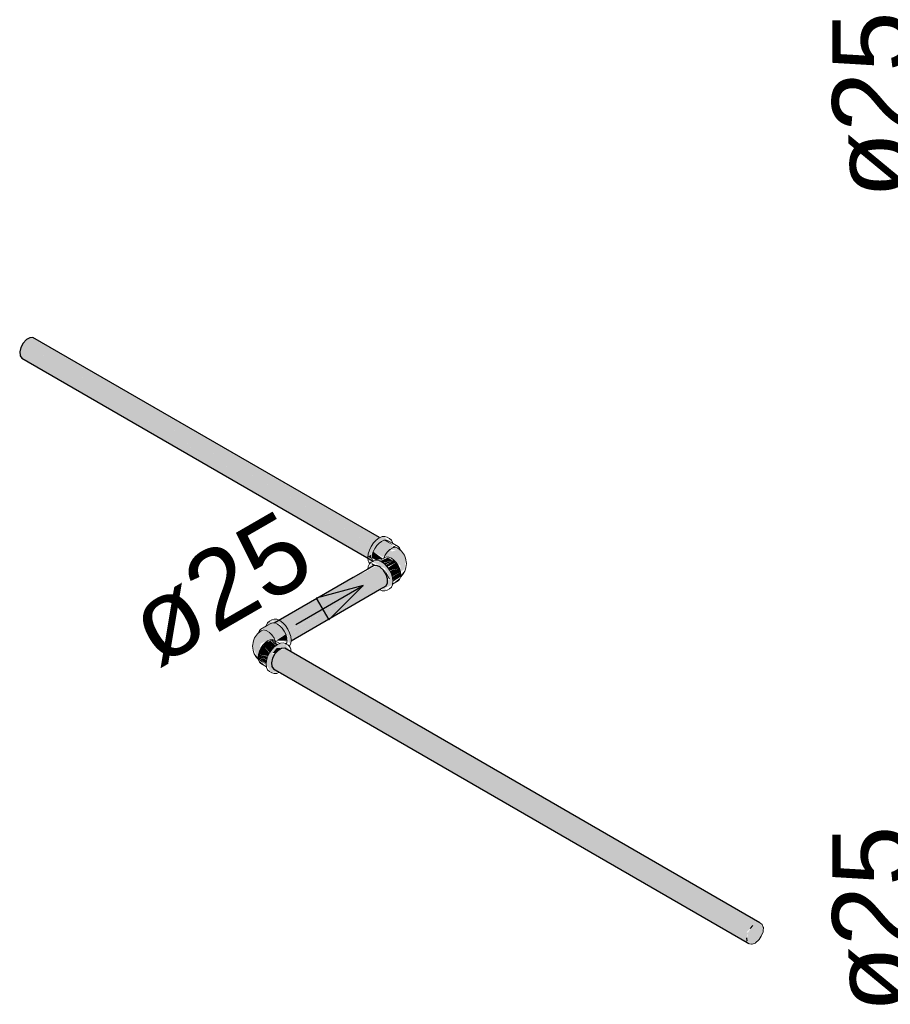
# Model space of a CAD drawing. Header units: millimetres. Extents: x 567 to 934, y -1 to 364.
# Tile 898 of 1056: x 816.54 to 818.78, y 68.7 to 71.24. Entities that reach past the tile are written whole.
import ezdxf

# ---------------------------------------------------------------- set-up
doc = ezdxf.new("R2010")
doc.units = ezdxf.units.MM
doc.header["$MEASUREMENT"] = 0
doc.linetypes.add('NULL', pattern=[0])
for name, color, linetype, lineweight in [('AF-Textos conduto', 7, 'Continuous', 9), ('AL-Condutos', 3, 'Continuous', 25), ('AL-Conexões', 63, 'Continuous', 18), ('AL-Sentido conduto', 3, 'Continuous', 30), ('AL-Textos conduto', 7, 'Continuous', 9), ('DI-Elementos em corte', 9, 'Continuous', 18)]:
    doc.layers.add(name, color=color, linetype=linetype, lineweight=lineweight)
doc.styles.add('Arial', font='arial.ttf')

msp = doc.modelspace()

# ---------------------------------------------------------------- hatches: boundary and pattern name
at = {"layer": 'AL-Condutos', "linetype": 'Continuous'}
for points in [[(816.5393, 70.393), (817.4455, 69.8698), (816.5453, 70.4042)], [(816.5453, 70.4042), (817.4515, 69.881), (816.5535, 70.4132)], [(817.4461, 69.8841), (816.5453, 70.4042), (817.439, 69.8736)], [(816.5535, 70.4132), (817.4598, 69.8899), (816.5625, 70.4184)], [(817.4529, 69.8939), (816.5535, 70.4132), (817.4454, 69.8846)], [(816.5625, 70.4184), (817.4688, 69.8951), (816.5707, 70.4189)], [(817.4601, 69.9002), (816.5625, 70.4184), (817.453, 69.8939)], [(817.465, 69.9026), (816.5707, 70.4189), (817.46, 69.9003)], [(816.5365, 70.3815), (817.4427, 69.8583), (816.5393, 70.393)], [(817.4363, 69.862), (816.5365, 70.3815), (817.4339, 69.8542)], [(816.5374, 70.3717), (817.4437, 69.8485), (816.5365, 70.3815)], [(817.4347, 69.8499), (817.4345, 69.8538), (816.5374, 70.3717)], [(816.5419, 70.3653), (817.4482, 69.8421), (816.5374, 70.3717)], [(817.4396, 69.8732), (816.5393, 70.393), (817.4351, 69.8628)], [(817.4351, 69.8535), (817.4437, 69.8485), (817.4427, 69.8583)], [(817.435, 69.8215), (817.1931, 69.6818), (817.4184, 69.8087)], [(817.4648, 69.7688), (817.2369, 69.6369), (817.4818, 69.7783), (817.4854, 69.7961), (817.4751, 69.8185), (817.4576, 69.8307), (817.4184, 69.8087), (817.2095, 69.6875), (817.2304, 69.6626), (817.4476, 69.7762), (817.2348, 69.6513), (817.2348, 69.6511), (817.4588, 69.7714), (817.2366, 69.642)], [(817.2067, 69.6895), (817.2095, 69.6875), (817.4184, 69.8087)], [(817.4476, 69.7762), (817.2314, 69.6628), (817.2348, 69.6514)], [(817.4588, 69.7714), (817.2355, 69.6515), (817.2366, 69.642)], [(817.2371, 69.637), (817.4648, 69.7688), (817.2375, 69.6424)], [(817.2233, 69.6157), (817.2031, 69.6117), (817.1888, 69.5916), (817.187, 69.5703), (818.4134, 68.8622), (818.4126, 68.8701), (817.2444, 69.5463), (818.4124, 68.872), (818.4152, 68.8835), (817.2427, 69.5605), (818.4201, 68.8926), (818.4279, 68.902), (818.4451, 68.9093)], [(817.2203, 69.6175), (818.4451, 68.9093), (818.4467, 68.9094)], [(817.187, 69.5703), (818.4142, 68.861), (818.4134, 68.8622)], [(818.4142, 68.861), (817.187, 69.5703), (817.1915, 69.5639)], [(817.2162, 69.5626), (818.4126, 68.8701), (818.4124, 68.872)], [(817.2427, 69.5605), (818.4124, 68.8851), (818.4201, 68.8926)], [(817.2093, 69.5536), (818.4138, 68.8582), (818.4134, 68.8614)]]:
    msp.add_hatch(color=91, dxfattribs=at).paths.add_polyline_path(points)
at = {"layer": 'AL-Conexões', "linetype": 'Continuous'}
for points in [[(817.491, 69.9008), (817.4719, 69.9053), (817.4495, 69.889), (817.4388, 69.8704), (817.4348, 69.8511), (817.4417, 69.8395), (817.4417, 69.8571), (817.4554, 69.8856), (817.4726, 69.8982), (817.4849, 69.9026), (817.4986, 69.8899)], [(817.4988, 69.8883), (817.4778, 69.9019), (817.4554, 69.8856), (817.4489, 69.8666), (817.4743, 69.8519), (817.4782, 69.86), (817.4994, 69.88), (817.4765, 69.8958), (817.4725, 69.8954), (817.4996, 69.8817)], [(817.4994, 69.8831), (817.4824, 69.8964), (817.4767, 69.8958)], [(817.4455, 69.8505), (817.456, 69.8445), (817.4733, 69.8485), (817.4488, 69.8666)], [(817.5077, 69.8817), (817.502, 69.8811), (817.4782, 69.86)], [(817.5196, 69.8693), (817.5062, 69.8778), (817.4915, 69.8722), (817.508, 69.8698), (817.4973, 69.8672), (817.4915, 69.8722), (817.4786, 69.8562), (817.4878, 69.8534), (817.5186, 69.8312), (817.5194, 69.8148), (817.5298, 69.8213), (817.5323, 69.8498)], [(817.435, 69.8215), (817.443, 69.8261), (817.4483, 69.8393), (817.4686, 69.83), (817.452, 69.8333), (817.479, 69.824), (817.4927, 69.7955), (817.4906, 69.796), (817.4682, 69.7704), (817.4851, 69.767), (817.4789, 69.7725), (817.4986, 69.7813), (817.4956, 69.8088), (817.4849, 69.8274), (817.4701, 69.8405), (817.4493, 69.8426)], [(817.4892, 69.8523), (817.4665, 69.8421), (817.4694, 69.8408)], [(817.4867, 69.8509), (817.4695, 69.8409), (817.4743, 69.8374), (817.4988, 69.844)], [(817.502, 69.8449), (817.476, 69.8368), (817.4801, 69.8325)], [(817.481, 69.8315), (817.5079, 69.8387), (817.502, 69.8449)], [(817.4819, 69.8317), (817.4849, 69.8274), (817.5079, 69.8387)], [(817.4866, 69.825), (817.491, 69.8185), (817.5169, 69.8231), (817.5079, 69.8387)], [(817.4433, 69.8373), (817.4484, 69.8299), (817.4536, 69.8323)], [(817.4881, 69.7974), (817.4927, 69.7955), (817.4773, 69.8217)], [(817.4954, 69.8093), (817.5194, 69.8148), (817.5169, 69.8231), (817.4915, 69.8174)], [(817.4985, 69.8028), (817.5194, 69.8148), (817.4955, 69.8093)], [(817.4979, 69.8012), (817.5202, 69.807), (817.5194, 69.8148)], [(817.4997, 69.7951), (817.5202, 69.807), (817.4983, 69.8013)], [(817.4989, 69.7838), (817.513, 69.7911), (817.5194, 69.8001)], [(817.4995, 69.7891), (817.5196, 69.802), (817.5202, 69.807)], [(817.4996, 69.7891), (817.5202, 69.807), (817.5003, 69.7955)], [(817.1639, 69.6685), (817.1826, 69.6605), (817.1975, 69.6387), (817.223, 69.6534), (817.2094, 69.6757), (817.1808, 69.6875)], [(817.1867, 69.6909), (817.1808, 69.6875), (817.1997, 69.6857), (817.1917, 69.6829), (817.2093, 69.6799), (817.2301, 69.6439), (817.2301, 69.633), (817.236, 69.6297), (817.2331, 69.6572), (817.2223, 69.6758), (817.2076, 69.6889)], [(817.1522, 69.6561), (817.1426, 69.6439), (817.137, 69.6224), (817.1513, 69.5911), (817.1583, 69.6292), (817.1672, 69.6337), (817.1904, 69.6391), (817.1874, 69.6519), (817.1716, 69.6669)], [(817.2264, 69.6358), (817.1742, 69.6758), (817.2254, 69.6304)], [(817.1838, 69.6369), (817.1698, 69.6317), (817.1916, 69.6192), (817.1974, 69.6242)], [(817.2034, 69.628), (817.1885, 69.6397), (817.1826, 69.6391)], [(817.2023, 69.6277), (817.1826, 69.6391), (817.1975, 69.6255)], [(817.2263, 69.6373), (817.223, 69.6534), (817.1977, 69.6368)], [(817.1769, 69.5972), (817.1808, 69.6053), (817.1639, 69.6255), (817.1524, 69.6016)], [(817.1866, 69.6137), (817.1698, 69.6317), (817.1639, 69.6255), (817.1815, 69.6063)], [(817.1907, 69.6197), (817.1698, 69.6317), (817.1865, 69.6138)], [(817.2063, 69.5553), (817.1879, 69.569), (817.1948, 69.6028), (817.1867, 69.6019), (817.1999, 69.6183), (817.194, 69.6217), (817.1869, 69.6142), (817.1762, 69.5956), (817.1722, 69.5763), (817.1867, 69.5538)], [(817.2141, 69.6171), (817.1999, 69.6183), (817.1894, 69.6052), (817.1964, 69.6045)], [(817.236, 69.6151), (817.2287, 69.6173), (817.2237, 69.6265), (817.2089, 69.6292), (817.1948, 69.6223), (817.1999, 69.6183)], [(817.1742, 69.589), (817.1524, 69.6016), (817.1516, 69.5938)], [(817.1721, 69.5819), (817.1735, 69.5881), (817.1516, 69.5938)], [(817.1516, 69.5938), (817.1723, 69.5768), (817.1728, 69.5816)], [(817.1552, 69.5853), (817.1721, 69.5755), (817.1516, 69.5938)], [(817.1733, 69.5896), (817.1762, 69.5956), (817.1524, 69.6016)], [(817.173, 69.5702), (817.1524, 69.5869), (817.1549, 69.5815)]]:
    msp.add_hatch(color=51, dxfattribs=at).paths.add_polyline_path(points)
at = {"layer": 'DI-Elementos em corte', "linetype": 'Continuous'}
msp.add_hatch(color=31, dxfattribs=at).paths.add_polyline_path([(818.4442, 68.866), (818.4501, 68.8744), (818.4555, 68.8969), (818.4467, 68.9094), (818.4295, 68.9037), (818.4152, 68.8835), (818.4134, 68.8622), (818.4252, 68.8539)])

# ---------------------------------------------------------------- linework, layer by layer
at = {"layer": 'AL-Condutos'}
for p, q in [((816.5453, 70.4042), (816.5396, 70.3935)), ((816.5457, 70.4046), (816.5453, 70.4042)), ((816.5535, 70.4132), (816.5457, 70.4046)), ((816.5539, 70.4134), (816.5535, 70.4132)), ((816.5625, 70.4184), (816.5539, 70.4134)), ((816.5629, 70.4184), (816.5625, 70.4184)), ((816.5707, 70.4189), (816.5629, 70.4184)), ((817.465, 69.9026), (816.5707, 70.4189)), ((816.5366, 70.382), (816.5365, 70.3815)), ((816.5365, 70.3815), (816.5374, 70.3721)), ((816.5393, 70.393), (816.5366, 70.382)), ((816.5374, 70.3721), (816.5374, 70.3717)), ((816.5374, 70.3717), (816.5417, 70.3656)), ((816.5396, 70.3935), (816.5393, 70.393)), ((816.5417, 70.3656), (816.5419, 70.3653)), ((816.5419, 70.3653), (817.4482, 69.8421)), ((817.4652, 69.9025), (817.465, 69.9026)), ((817.435, 69.8215), (817.3971, 69.7996)), ((817.4498, 69.83), (817.435, 69.8215)), ((817.4576, 69.8307), (817.4498, 69.83)), ((817.4637, 69.8279), (817.4576, 69.8307)), ((817.4665, 69.8266), (817.4637, 69.8279)), ((817.4751, 69.8185), (817.4665, 69.8266)), ((817.4818, 69.8077), (817.4751, 69.8185)), ((817.3971, 69.7996), (817.1931, 69.6818)), ((817.4854, 69.7961), (817.4818, 69.8077)), ((817.4854, 69.7857), (817.4854, 69.7961)), ((817.2369, 69.6369), (817.4652, 69.7687)), ((817.4652, 69.7687), (817.4818, 69.7783)), ((817.4818, 69.7783), (817.4854, 69.7857)), ((817.2031, 69.6117), (817.1948, 69.6028)), ((817.2121, 69.6169), (817.2031, 69.6117)), ((817.2203, 69.6175), (817.2121, 69.6169)), ((818.4467, 68.9094), (817.2203, 69.6175)), ((817.1888, 69.5916), (817.186, 69.5801)), ((817.1948, 69.6028), (817.1888, 69.5916)), ((817.186, 69.5801), (817.187, 69.5703)), ((817.187, 69.5703), (817.1915, 69.5639)), ((817.1915, 69.5639), (817.2063, 69.5553)), ((817.2063, 69.5553), (817.2093, 69.5536)), ((817.2093, 69.5536), (818.4138, 68.8582)), ((818.4212, 68.8947), (818.4279, 68.902)), ((818.4134, 68.8622), (818.4126, 68.8701)), ((818.4138, 68.8582), (818.4179, 68.8558))]:
    msp.add_line(p, q, dxfattribs=at)
at = {"layer": 'AL-Conexões'}
for p, q in [((817.4495, 69.889), (817.4434, 69.8801)), ((817.4566, 69.8965), (817.4495, 69.889)), ((817.4643, 69.9021), (817.4566, 69.8965)), ((817.4701, 69.8931), (817.4638, 69.8884)), ((817.4652, 69.9025), (817.4643, 69.9021)), ((817.4719, 69.9053), (817.4652, 69.9025)), ((817.4765, 69.8958), (817.4701, 69.8931)), ((817.479, 69.906), (817.4719, 69.9053)), ((817.4767, 69.8958), (817.4765, 69.8958)), ((817.4824, 69.8964), (817.4767, 69.8958)), ((817.4851, 69.9042), (817.479, 69.906)), ((817.4875, 69.8948), (817.4824, 69.8964)), ((817.491, 69.9008), (817.4851, 69.9042)), ((817.4988, 69.8883), (817.4875, 69.8948)), ((817.4956, 69.8964), (817.491, 69.9008)), ((817.4986, 69.8899), (817.4956, 69.8964)), ((817.4988, 69.8883), (817.4986, 69.8899)), ((817.4388, 69.8704), (817.4358, 69.8605)), ((817.4434, 69.8801), (817.4388, 69.8704)), ((817.4488, 69.8666), (817.4464, 69.8583)), ((817.4527, 69.8747), (817.4488, 69.8666)), ((817.4578, 69.8822), (817.4527, 69.8747)), ((817.4638, 69.8884), (817.4578, 69.8822)), ((817.4844, 69.8651), (817.4786, 69.8562)), ((817.4915, 69.8722), (817.4844, 69.8651)), ((817.4991, 69.8766), (817.4915, 69.8722)), ((817.513, 69.8801), (817.4988, 69.8883)), ((817.5062, 69.8778), (817.4991, 69.8766)), ((817.512, 69.8756), (817.5062, 69.8778)), ((817.5196, 69.8693), (817.512, 69.8756)), ((817.5169, 69.8765), (817.513, 69.8801)), ((817.5194, 69.8711), (817.5169, 69.8765)), ((817.5196, 69.8693), (817.5194, 69.8711)), ((817.5206, 69.8684), (817.5196, 69.8693)), ((817.5214, 69.8678), (817.5206, 69.8684)), ((817.5292, 69.8571), (817.5214, 69.8678)), ((817.4358, 69.8605), (817.4348, 69.8511)), ((817.4348, 69.8511), (817.435, 69.8497)), ((817.435, 69.8497), (817.4358, 69.8429)), ((817.4358, 69.8429), (817.4372, 69.8398)), ((817.4372, 69.8398), (817.4388, 69.8364)), ((817.4434, 69.8392), (817.4396, 69.8356)), ((817.4467, 69.841), (817.4434, 69.8392)), ((817.4456, 69.8509), (817.4455, 69.8505)), ((817.4455, 69.8505), (817.4462, 69.8454)), ((817.4462, 69.8566), (817.4456, 69.8509)), ((817.4463, 69.8579), (817.4462, 69.8566)), ((817.4462, 69.8454), (817.4464, 69.8436)), ((817.4464, 69.8583), (817.4463, 69.8579)), ((817.4464, 69.8436), (817.4467, 69.8429)), ((817.4467, 69.8429), (817.4472, 69.8419)), ((817.4474, 69.8414), (817.4467, 69.841)), ((817.4472, 69.8419), (817.4472, 69.8418)), ((817.4472, 69.8418), (817.4474, 69.8414)), ((817.4493, 69.8426), (817.4474, 69.8414)), ((817.4554, 69.8444), (817.4493, 69.8426)), ((817.4625, 69.8437), (817.4554, 69.8444)), ((817.464, 69.8431), (817.4625, 69.8437)), ((817.4761, 69.8501), (817.464, 69.8431)), ((817.4701, 69.8405), (817.464, 69.8431)), ((817.4778, 69.8349), (817.4701, 69.8405)), ((817.4775, 69.8535), (817.4761, 69.8501)), ((817.4782, 69.8513), (817.4761, 69.8501)), ((817.4786, 69.8562), (817.4775, 69.8535)), ((817.4833, 69.8529), (817.4782, 69.8513)), ((817.4892, 69.8523), (817.4833, 69.8529)), ((817.4956, 69.8496), (817.4892, 69.8523)), ((817.502, 69.8449), (817.4956, 69.8496)), ((817.5079, 69.8387), (817.502, 69.8449)), ((817.513, 69.8312), (817.5079, 69.8387)), ((817.5323, 69.8498), (817.5292, 69.8571)), ((817.5348, 69.8356), (817.5323, 69.8498)), ((817.4358, 69.8283), (817.435, 69.8215)), ((817.4387, 69.8347), (817.4358, 69.8283)), ((817.4388, 69.8348), (817.4387, 69.8347)), ((817.4388, 69.8364), (817.4393, 69.8359)), ((817.4393, 69.8353), (817.4388, 69.8348)), ((817.4393, 69.8359), (817.4396, 69.8356)), ((817.4396, 69.8356), (817.4393, 69.8353)), ((817.4473, 69.8298), (817.4483, 69.8292)), ((817.4849, 69.8274), (817.4778, 69.8349)), ((817.491, 69.8185), (817.4849, 69.8274)), ((817.4956, 69.8088), (817.491, 69.8185)), ((817.5169, 69.8231), (817.513, 69.8312)), ((817.5194, 69.8148), (817.5169, 69.8231)), ((817.5202, 69.807), (817.5194, 69.8148)), ((817.5245, 69.807), (817.53, 69.816)), ((817.53, 69.816), (817.5323, 69.821)), ((817.5323, 69.821), (817.5328, 69.8259)), ((817.5328, 69.8259), (817.5338, 69.8307)), ((817.5338, 69.8307), (817.5348, 69.8356)), ((817.4986, 69.7989), (817.4956, 69.8088)), ((817.4996, 69.7895), (817.4986, 69.7989)), ((817.4988, 69.7829), (817.513, 69.7911)), ((817.4988, 69.7829), (817.4996, 69.7895)), ((817.513, 69.7911), (817.5169, 69.7947)), ((817.5169, 69.7947), (817.5194, 69.8001)), ((817.5194, 69.8001), (817.5196, 69.8017)), ((817.5271, 69.8121), (817.5196, 69.802)), ((817.5196, 69.802), (817.5202, 69.807)), ((817.5196, 69.8017), (817.5245, 69.807)), ((817.5196, 69.802), (817.522, 69.8054)), ((817.5196, 69.802), (817.5196, 69.802)), ((817.5196, 69.8017), (817.5196, 69.802)), ((817.522, 69.8054), (817.5271, 69.8121)), ((817.4652, 69.7687), (817.4719, 69.7658)), ((817.4719, 69.7658), (817.479, 69.7651)), ((817.479, 69.7651), (817.4851, 69.767)), ((817.4851, 69.767), (817.491, 69.7704)), ((817.491, 69.7704), (817.4956, 69.7748)), ((817.4956, 69.7748), (817.4986, 69.7813)), ((817.4986, 69.7813), (817.4988, 69.7829)), ((817.1808, 69.6875), (817.1762, 69.6832)), ((817.1867, 69.6909), (817.1808, 69.6875)), ((817.1928, 69.6928), (817.1867, 69.6909)), ((817.1999, 69.6921), (817.1928, 69.6928)), ((817.2063, 69.6894), (817.1999, 69.6921)), ((817.2076, 69.6889), (817.2063, 69.6894)), ((817.2152, 69.6833), (817.2076, 69.6889)), ((817.1598, 69.6624), (817.1522, 69.6561)), ((817.1549, 69.6633), (817.1524, 69.6578)), ((817.1588, 69.6669), (817.1549, 69.6633)), ((817.173, 69.6751), (817.1588, 69.6669)), ((817.1656, 69.6646), (817.1598, 69.6624)), ((817.1727, 69.6634), (817.1656, 69.6646)), ((817.1803, 69.659), (817.1727, 69.6634)), ((817.1843, 69.6816), (817.173, 69.6751)), ((817.1732, 69.6767), (817.173, 69.6751)), ((817.1762, 69.6832), (817.1732, 69.6767)), ((817.1894, 69.6832), (817.1843, 69.6816)), ((817.1945, 69.6827), (817.1894, 69.6832)), ((817.1953, 69.6826), (817.1945, 69.6827)), ((817.2017, 69.6799), (817.1953, 69.6826)), ((817.208, 69.6752), (817.2017, 69.6799)), ((817.214, 69.669), (817.208, 69.6752)), ((817.2191, 69.6615), (817.214, 69.669)), ((817.2223, 69.6758), (817.2152, 69.6833)), ((817.223, 69.6534), (817.2191, 69.6615)), ((817.2284, 69.6669), (817.2223, 69.6758)), ((817.2331, 69.6572), (817.2284, 69.6669)), ((817.1395, 69.6366), (817.137, 69.6224)), ((817.1426, 69.6439), (817.1395, 69.6366)), ((817.1505, 69.6546), (817.1426, 69.6439)), ((817.1512, 69.6552), (817.1505, 69.6546)), ((817.1522, 69.6561), (817.1512, 69.6552)), ((817.1524, 69.6578), (817.1522, 69.6561)), ((817.1762, 69.6364), (817.1698, 69.6317)), ((817.1799, 69.638), (817.1762, 69.6364)), ((817.1826, 69.6391), (817.1799, 69.638)), ((817.1874, 69.6519), (817.1803, 69.659)), ((817.1885, 69.6397), (817.1826, 69.6391)), ((817.1932, 69.643), (817.1874, 69.6519)), ((817.1936, 69.6381), (817.1885, 69.6397)), ((817.1957, 69.6369), (817.1932, 69.643)), ((817.1957, 69.6369), (817.1936, 69.6381)), ((817.2078, 69.6299), (817.1957, 69.6369)), ((817.1971, 69.6333), (817.1957, 69.6369)), ((817.2254, 69.6451), (817.223, 69.6534)), ((817.2256, 69.6434), (817.2254, 69.6451)), ((817.2262, 69.6377), (817.2256, 69.6434)), ((817.2256, 69.6321), (817.2263, 69.6373)), ((817.2263, 69.6373), (817.2262, 69.6377)), ((817.236, 69.6473), (817.2331, 69.6572)), ((817.237, 69.6379), (817.236, 69.6473)), ((817.236, 69.6297), (817.2369, 69.6369)), ((817.2369, 69.6369), (817.237, 69.6379)), ((817.137, 69.6224), (817.138, 69.6175)), ((817.138, 69.6175), (817.139, 69.6127)), ((817.139, 69.6127), (817.1395, 69.6078)), ((817.1549, 69.6099), (817.1524, 69.6016)), ((817.1588, 69.618), (817.1549, 69.6099)), ((817.1639, 69.6255), (817.1588, 69.618)), ((817.1698, 69.6317), (817.1639, 69.6255)), ((817.1869, 69.6142), (817.1808, 69.6053)), ((817.194, 69.6217), (817.1869, 69.6142)), ((817.1948, 69.6223), (817.194, 69.6217)), ((817.2017, 69.6273), (817.1948, 69.6223)), ((817.2078, 69.6299), (817.2017, 69.6273)), ((817.2093, 69.6305), (817.2078, 69.6299)), ((817.2164, 69.6312), (817.2093, 69.6305)), ((817.2225, 69.6293), (817.2164, 69.6312)), ((817.2244, 69.6282), (817.2225, 69.6293)), ((817.2244, 69.6282), (817.2246, 69.6287)), ((817.2284, 69.6259), (817.2244, 69.6282)), ((817.2246, 69.6287), (817.2253, 69.6302)), ((817.2253, 69.6302), (817.2254, 69.6304)), ((817.2254, 69.6304), (817.2256, 69.6321)), ((817.2322, 69.6224), (817.2284, 69.6259)), ((817.2322, 69.6224), (817.2326, 69.6227)), ((817.2331, 69.6216), (817.2322, 69.6224)), ((817.2326, 69.6227), (817.2331, 69.6232)), ((817.2331, 69.6232), (817.236, 69.6297)), ((817.2342, 69.619), (817.2331, 69.6216)), ((817.236, 69.6151), (817.2342, 69.619)), ((817.2369, 69.6079), (817.236, 69.6151)), ((817.1395, 69.6078), (817.1418, 69.6028)), ((817.1418, 69.6028), (817.1473, 69.5938)), ((817.1447, 69.5989), (817.1498, 69.5922)), ((817.1522, 69.5888), (817.1447, 69.5989)), ((817.1473, 69.5938), (817.1523, 69.5885)), ((817.1498, 69.5922), (817.1522, 69.5888)), ((817.1524, 69.6016), (817.1516, 69.5938)), ((817.1516, 69.5938), (817.1522, 69.5888)), ((817.1522, 69.5888), (817.1523, 69.5885)), ((817.1523, 69.5885), (817.1524, 69.5869)), ((817.1524, 69.5869), (817.1549, 69.5815)), ((817.1732, 69.5857), (817.1722, 69.5763)), ((817.1762, 69.5956), (817.1732, 69.5857)), ((817.1808, 69.6053), (817.1762, 69.5956)), ((817.1549, 69.5815), (817.1588, 69.5779)), ((817.1588, 69.5779), (817.173, 69.5697)), ((817.1722, 69.5763), (817.173, 69.5697)), ((817.173, 69.5697), (817.1732, 69.5681)), ((817.1732, 69.5681), (817.1762, 69.5616)), ((817.1762, 69.5616), (817.1808, 69.5572)), ((817.1808, 69.5572), (817.1867, 69.5538)), ((817.1867, 69.5538), (817.1928, 69.5519)), ((817.1928, 69.5519), (817.1994, 69.5526)), ((817.1994, 69.5526), (817.1999, 69.5526)), ((817.1999, 69.5526), (817.2063, 69.5553))]:
    msp.add_line(p, q, dxfattribs=at)
at = {"layer": 'AL-Sentido conduto'}
for p, q in [((817.4225, 69.779), (817.3018, 69.7466)), ((817.3341, 69.6906), (817.4225, 69.779)), ((817.3018, 69.7466), (817.3341, 69.6906))]:
    msp.add_line(p, q, dxfattribs=at)
msp.add_lwpolyline([(817.2493, 69.679), (817.4225, 69.779)], dxfattribs=at)
at = {"layer": 'DI-Elementos em corte'}
for p, q in [((818.4279, 68.902), (818.4212, 68.8947)), ((818.4516, 68.906), (818.4467, 68.9094)), ((818.4527, 68.9051), (818.4516, 68.906)), ((818.455, 68.8984), (818.4527, 68.9051)), ((818.4555, 68.8969), (818.455, 68.8984)), ((818.4442, 68.866), (818.4501, 68.8744)), ((818.4501, 68.8744), (818.4509, 68.8766)), ((818.4509, 68.8766), (818.4546, 68.886)), ((818.4546, 68.886), (818.4547, 68.8881)), ((818.4547, 68.8881), (818.4555, 68.8969)), ((818.4126, 68.8701), (818.4134, 68.8622)), ((818.4179, 68.8558), (818.4193, 68.8554)), ((818.4193, 68.8554), (818.4252, 68.8539)), ((818.4252, 68.8539), (818.4268, 68.8545)), ((818.4268, 68.8545), (818.434, 68.8568)), ((818.434, 68.8568), (818.4356, 68.8582)), ((818.4356, 68.8582), (818.4428, 68.8641)), ((818.4428, 68.8641), (818.4442, 68.866))]:
    msp.add_line(p, q, dxfattribs=at)

# ---------------------------------------------------------------- texts
at = {"layer": 'AF-Textos conduto', "linetype": 'NULL', "char_height": 0.2, "width": 0.962805, "attachment_point": 8, "rotation": 90.0002, "line_spacing_factor": 0.6, "style": 'Arial'}
for insert in [(818.8384, 71.0189), (818.8384, 68.9189)]:
    msp.add_mtext('ø25', dxfattribs=dict(at, insert=insert))
at = {"layer": 'AL-Textos conduto', "linetype": 'NULL', "insert": (817.1032, 69.6831), "char_height": 0.2, "width": 0.962805, "attachment_point": 8, "rotation": 30.0001, "line_spacing_factor": 0.6, "style": 'Arial'}
msp.add_mtext('ø25', dxfattribs=at)

doc.saveas('drawing.dxf')
